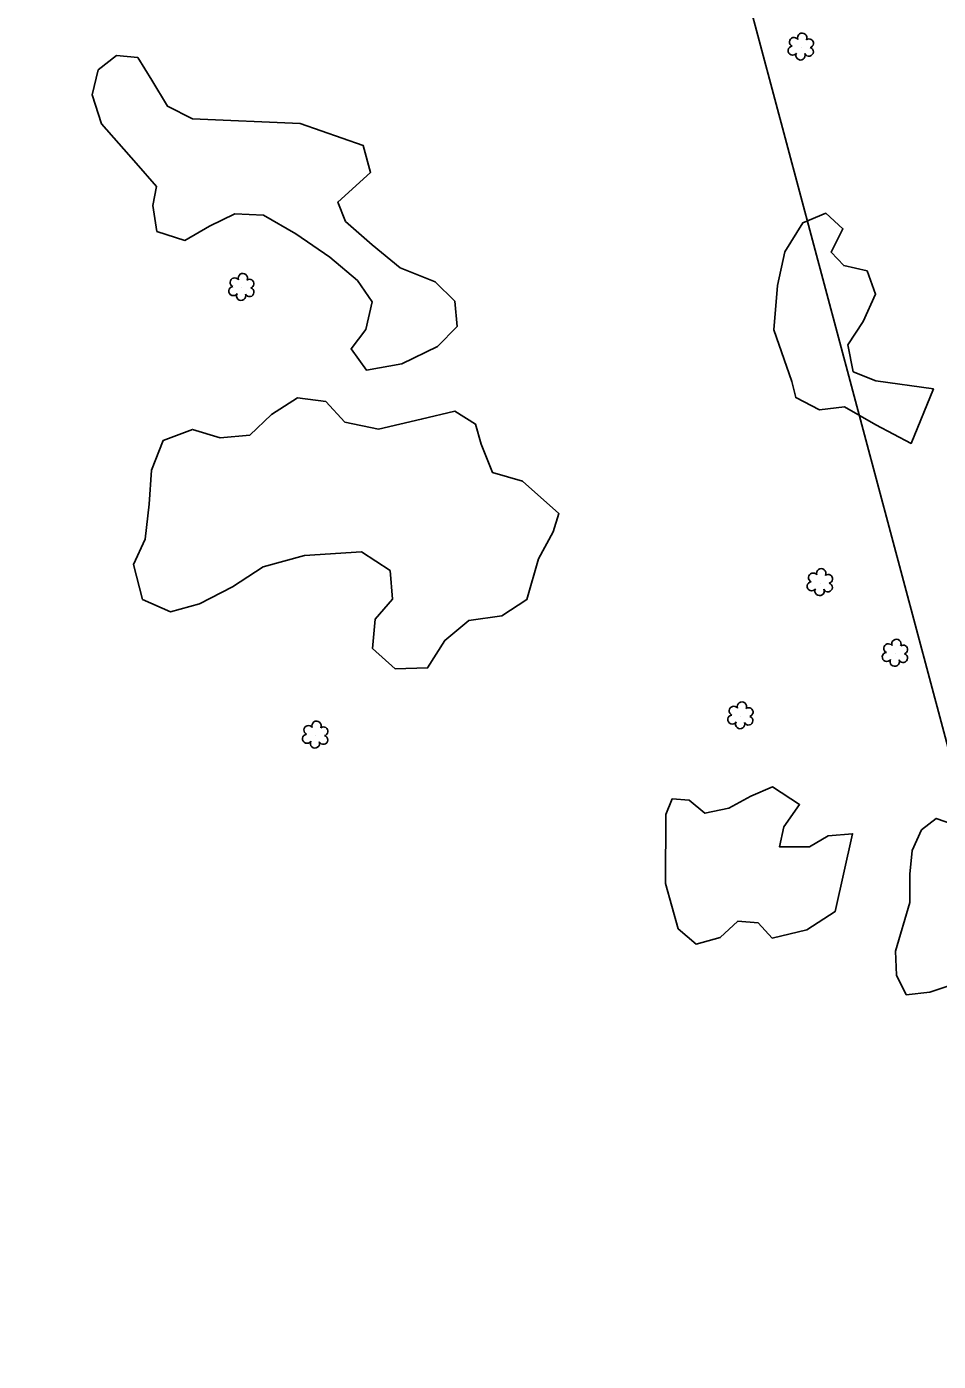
# Model space of a CAD drawing. Extents: x 3040896 to 3051146, y 687568 to 732976.
# Drawn here: x 3042800.8 to 3042993.2, y 726425.4 to 726707 of the extents above; entities that cross this region are included whole.
import ezdxf

# ---------------------------------------------------------------- set-up
doc = ezdxf.new("R2010")
doc.units = 0
for name, color, linetype in [('Exist Horizontal Alignment', 7, 'Continuous'), ('Exist Right of Way Easement Line', 7, 'Continuous'), ('Exist Right of Way Line', 7, 'Continuous'), ('Exist Vegetation Hedge Row', 7, 'Continuous'), ('Exist Vegetation Shrub CELL', 7, 'Continuous')]:
    doc.layers.add(name, color=color, linetype=linetype)

msp = doc.modelspace()

# ---------------------------------------------------------------- linework, layer by layer
at = {"layer": 'Exist Horizontal Alignment'}
msp.add_arc((3032072.31, 723599.48), 11460.29, 11.935278, 19.906775, dxfattribs=at)
at = {"layer": 'Exist Right of Way Easement Line'}
msp.add_line((3043001.36, 726531.89), (3042924.15, 726821.18), dxfattribs=at)
at = {"layer": 'Exist Right of Way Line'}
for radius in [11510.29, 11410.29]:
    msp.add_arc((3032072.31, 723599.48), radius, 11.935278, 19.906775, dxfattribs=at)
at = {"layer": 'Exist Vegetation Hedge Row'}
for points in [[(3042823.94, 726678.25), (3042816.57, 726686.55), (3042814.63, 726692.62), (3042815.87, 726697.91), (3042819.73, 726700.98), (3042824.23, 726700.51), (3042827.24, 726695.76), (3042830.5, 726690.25), (3042835.77, 726687.58), (3042858.49, 726686.62), (3042871.83, 726681.95), (3042873.39, 726676.29), (3042866.47, 726670.03), (3042868.1, 726665.94), (3042873.69, 726661), (3042879.64, 726656.13), (3042887.03, 726653.21), (3042891.14, 726649.12), (3042891.69, 726643.78), (3042887.51, 726639.55), (3042879.96, 726635.88), (3042872.54, 726634.51), (3042869.26, 726639.04), (3042872.37, 726643.13), (3042873.7, 726648.94), (3042870.63, 726653.44), (3042864.77, 726658.41), (3042857.58, 726663.31), (3042850.8, 726667.27), (3042844.72, 726667.55), (3042839.36, 726664.95), (3042834.17, 726661.92), (3042828.3, 726663.81), (3042827.4, 726669.3), (3042828.2, 726673.31), (3042823.94, 726678.25)], [(3042823.94, 726678.25), (3042816.57, 726686.55), (3042814.63, 726692.62), (3042815.87, 726697.91), (3042819.73, 726700.98), (3042824.23, 726700.51), (3042827.24, 726695.76), (3042830.5, 726690.25), (3042835.77, 726687.58), (3042858.49, 726686.62), (3042871.83, 726681.95), (3042873.39, 726676.29), (3042866.47, 726670.03), (3042868.1, 726665.94), (3042873.69, 726661), (3042879.64, 726656.13), (3042887.03, 726653.21), (3042891.14, 726649.12), (3042891.69, 726643.78), (3042887.51, 726639.55), (3042879.96, 726635.88), (3042872.54, 726634.51), (3042869.26, 726639.04), (3042872.37, 726643.13), (3042873.7, 726648.94), (3042870.63, 726653.44), (3042864.77, 726658.41), (3042857.58, 726663.31), (3042850.8, 726667.27), (3042844.72, 726667.55), (3042839.36, 726664.95), (3042834.17, 726661.92), (3042828.3, 726663.81), (3042827.4, 726669.3), (3042828.2, 726673.31), (3042823.94, 726678.25)], [(3042962.27, 726632.18), (3042958.5, 726643.08), (3042959.24, 726652.41), (3042960.8, 726659.53), (3042964.62, 726665.64), (3042969.49, 726667.65), (3042973.07, 726664.4), (3042970.58, 726659.42), (3042973.24, 726656.6), (3042978.16, 726655.49), (3042979.95, 726650.61), (3042977.31, 726644.83), (3042974.09, 726639.86), (3042975.26, 726634.22), (3042980.05, 726632.32), (3042992.17, 726630.58), (3042987.47, 726619.08), (3042980.04, 726622.97), (3042973.38, 726626.79), (3042968.12, 726626.19), (3042963.1, 726628.75), (3042962.27, 726632.18)], [(3042962.27, 726632.18), (3042958.5, 726643.08), (3042959.24, 726652.41), (3042960.8, 726659.53), (3042964.62, 726665.64), (3042969.49, 726667.65), (3042973.07, 726664.4), (3042970.58, 726659.42), (3042973.24, 726656.6), (3042978.16, 726655.49), (3042979.95, 726650.61), (3042977.31, 726644.83), (3042974.09, 726639.86), (3042975.26, 726634.22), (3042980.05, 726632.32), (3042992.17, 726630.58), (3042987.47, 726619.08), (3042980.04, 726622.97), (3042973.38, 726626.79), (3042968.12, 726626.19), (3042963.1, 726628.75), (3042962.27, 726632.18)], [(3042908.8, 726594.7), (3042906.37, 726586.12), (3042901.11, 726582.69), (3042894.09, 726581.72), (3042889.05, 726577.5), (3042885.43, 726571.69), (3042878.56, 726571.51), (3042873.78, 726575.83), (3042874.35, 726581.99), (3042878.04, 726586.18), (3042877.49, 726592.23), (3042871.45, 726596.17), (3042859.47, 726595.46), (3042850.68, 726593.04), (3042844.27, 726588.78), (3042837.29, 726585.24), (3042831.13, 726583.55), (3042825.28, 726586.16), (3042823.32, 726593.54), (3042825.78, 726598.84), (3042826.64, 726606.27), (3042827.13, 726613.41), (3042829.64, 726619.72), (3042835.82, 726622.04), (3042841.67, 726620.24), (3042847.89, 726620.85), (3042852.44, 726625.17), (3042857.95, 726628.67), (3042863.93, 726627.93), (3042867.94, 726623.59), (3042875.05, 726622.09), (3042884.08, 726624.19), (3042891.2, 726625.89), (3042895.53, 726623.16), (3042896.73, 726618.91), (3042899.12, 726612.92), (3042905.48, 726611.14), (3042913.13, 726604.29), (3042911.93, 726600.45), (3042908.8, 726594.7)], [(3042908.8, 726594.7), (3042906.37, 726586.12), (3042901.11, 726582.69), (3042894.09, 726581.72), (3042889.05, 726577.5), (3042885.43, 726571.69), (3042878.56, 726571.51), (3042873.78, 726575.83), (3042874.35, 726581.99), (3042878.04, 726586.18), (3042877.49, 726592.23), (3042871.45, 726596.17), (3042859.47, 726595.46), (3042850.68, 726593.04), (3042844.27, 726588.78), (3042837.29, 726585.24), (3042831.13, 726583.55), (3042825.28, 726586.16), (3042823.32, 726593.54), (3042825.78, 726598.84), (3042826.64, 726606.27), (3042827.13, 726613.41), (3042829.64, 726619.72), (3042835.82, 726622.04), (3042841.67, 726620.24), (3042847.89, 726620.85), (3042852.44, 726625.17), (3042857.95, 726628.67), (3042863.93, 726627.93), (3042867.94, 726623.59), (3042875.05, 726622.09), (3042884.08, 726624.19), (3042891.2, 726625.89), (3042895.53, 726623.16), (3042896.73, 726618.91), (3042899.12, 726612.92), (3042905.48, 726611.14), (3042913.13, 726604.29), (3042911.93, 726600.45), (3042908.8, 726594.7)], [(3042935.6, 726526.19), (3042935.68, 726540.79), (3042937.01, 726544.06), (3042940.61, 726543.82), (3042943.96, 726541.03), (3042948.97, 726542.1), (3042953.63, 726544.65), (3042958.24, 726546.62), (3042963.92, 726542.84), (3042960.63, 726538.16), (3042959.71, 726533.91), (3042966.01, 726533.93), (3042969.99, 726536.28), (3042975.11, 726536.71), (3042971.42, 726520.29), (3042965.48, 726516.41), (3042958.17, 726514.69), (3042955.15, 726517.88), (3042950.89, 726518.23), (3042947.17, 726514.84), (3042942.11, 726513.4), (3042938.29, 726516.66), (3042935.6, 726526.19)], [(3042935.6, 726526.19), (3042935.68, 726540.79), (3042937.01, 726544.06), (3042940.61, 726543.82), (3042943.96, 726541.03), (3042948.97, 726542.1), (3042953.63, 726544.65), (3042958.24, 726546.62), (3042963.92, 726542.84), (3042960.63, 726538.16), (3042959.71, 726533.91), (3042966.01, 726533.93), (3042969.99, 726536.28), (3042975.11, 726536.71), (3042971.42, 726520.29), (3042965.48, 726516.41), (3042958.17, 726514.69), (3042955.15, 726517.88), (3042950.89, 726518.23), (3042947.17, 726514.84), (3042942.11, 726513.4), (3042938.29, 726516.66), (3042935.6, 726526.19)], [(3042996.92, 726505.08), (3042991.41, 726503.27), (3042986.44, 726502.74), (3042984.38, 726506.84), (3042984.19, 726511.92), (3042987.21, 726522.17), (3042987.19, 726528.2), (3042987.69, 726533.14), (3042989.66, 726537.52), (3042992.78, 726539.94), (3042996.22, 726538.71)], [(3042996.92, 726505.08), (3042991.41, 726503.27), (3042986.44, 726502.74), (3042984.38, 726506.84), (3042984.19, 726511.92), (3042987.21, 726522.17), (3042987.19, 726528.2), (3042987.69, 726533.14), (3042989.66, 726537.52), (3042992.78, 726539.94), (3042996.22, 726538.71)]]:
    msp.add_lwpolyline(points, dxfattribs=at)
at = {"layer": 'Exist Vegetation Shrub CELL'}
for p, q in [((3042964.25, 726702.66), (3042964.25, 726702.66)), ((3042964.25, 726702.66), (3042964.25, 726702.66)), ((3042846.19, 726651.92), (3042846.19, 726651.92)), ((3042846.19, 726651.92), (3042846.19, 726651.92)), ((3042968.27, 726589.62), (3042968.27, 726589.62)), ((3042968.27, 726589.62), (3042968.27, 726589.62)), ((3042984.13, 726574.71), (3042984.13, 726574.71)), ((3042984.13, 726574.71), (3042984.13, 726574.71)), ((3042951.51, 726561.51), (3042951.51, 726561.51)), ((3042951.51, 726561.51), (3042951.51, 726561.51)), ((3042861.77, 726557.45), (3042861.77, 726557.45)), ((3042861.77, 726557.45), (3042861.77, 726557.45))]:
    msp.add_line(p, q, dxfattribs=at)
for centre, radius, start, end in [((3042964.48, 726704.7), 0.99, 334.8391, 200.4717), ((3042964.48, 726704.7), 0.99, 334.8391, 200.4717), ((3042962.45, 726701.96), 0.955, 95.1099, 327.9534), ((3042962.45, 726701.96), 0.955, 95.1099, 327.9534), ((3042962.77, 726703.79), 0.968, 35.8908, 245.4216), ((3042962.77, 726703.79), 0.968, 35.8908, 245.4216), ((3042965.89, 726701.74), 0.937, 204.9913, 73.4601), ((3042965.89, 726701.74), 0.937, 204.9913, 73.4601), ((3042965.92, 726703.53), 0.929, 284.4567, 126.0861), ((3042965.92, 726703.53), 0.929, 284.4567, 126.0861), ((3042964.12, 726700.98), 0.984, 151.2797, 21.387), ((3042964.12, 726700.98), 0.984, 151.2797, 21.387), ((3042846.42, 726653.97), 0.99, 334.8391, 200.4717), ((3042846.42, 726653.97), 0.99, 334.8391, 200.4717), ((3042844.39, 726651.22), 0.955, 95.1099, 327.9534), ((3042844.39, 726651.22), 0.955, 95.1099, 327.9534), ((3042844.7, 726653.05), 0.968, 35.8908, 245.4216), ((3042844.7, 726653.05), 0.968, 35.8908, 245.4216), ((3042847.82, 726651), 0.937, 204.9913, 73.4601), ((3042847.82, 726651), 0.937, 204.9913, 73.4601), ((3042847.86, 726652.79), 0.929, 284.4567, 126.0861), ((3042847.86, 726652.79), 0.929, 284.4567, 126.0861), ((3042846.06, 726650.24), 0.984, 151.2797, 21.387), ((3042846.06, 726650.24), 0.984, 151.2797, 21.387), ((3042968.5, 726591.66), 0.99, 334.8391, 200.4717), ((3042968.5, 726591.66), 0.99, 334.8391, 200.4717), ((3042966.47, 726588.92), 0.955, 95.1099, 327.9534), ((3042966.47, 726588.92), 0.955, 95.1099, 327.9534), ((3042966.78, 726590.75), 0.968, 35.8908, 245.4216), ((3042966.78, 726590.75), 0.968, 35.8908, 245.4216), ((3042969.9, 726588.69), 0.937, 204.9913, 73.4601), ((3042969.9, 726588.69), 0.937, 204.9913, 73.4601), ((3042969.94, 726590.49), 0.929, 284.4567, 126.0861), ((3042969.94, 726590.49), 0.929, 284.4567, 126.0861), ((3042968.14, 726587.94), 0.984, 151.2797, 21.387), ((3042968.14, 726587.94), 0.984, 151.2797, 21.387), ((3042982.65, 726575.83), 0.968, 35.8908, 245.4216), ((3042982.65, 726575.83), 0.968, 35.8908, 245.4216), ((3042984.36, 726576.75), 0.99, 334.8391, 200.4717), ((3042984.36, 726576.75), 0.99, 334.8391, 200.4717), ((3042985.81, 726575.58), 0.929, 284.4567, 126.0861), ((3042985.81, 726575.58), 0.929, 284.4567, 126.0861), ((3042982.33, 726574), 0.955, 95.1099, 327.9534), ((3042982.33, 726574), 0.955, 95.1099, 327.9534), ((3042984, 726573.02), 0.984, 151.2797, 21.387), ((3042984, 726573.02), 0.984, 151.2797, 21.387), ((3042985.77, 726573.78), 0.937, 204.9913, 73.4601), ((3042985.77, 726573.78), 0.937, 204.9913, 73.4601), ((3042951.74, 726563.55), 0.99, 334.8391, 200.4717), ((3042951.74, 726563.55), 0.99, 334.8391, 200.4717), ((3042949.71, 726560.81), 0.955, 95.1099, 327.9534), ((3042949.71, 726560.81), 0.955, 95.1099, 327.9534), ((3042950.03, 726562.64), 0.968, 35.8908, 245.4216), ((3042950.03, 726562.64), 0.968, 35.8908, 245.4216), ((3042953.15, 726560.58), 0.937, 204.9913, 73.4601), ((3042953.15, 726560.58), 0.937, 204.9913, 73.4601), ((3042953.18, 726562.38), 0.929, 284.4567, 126.0861), ((3042953.18, 726562.38), 0.929, 284.4567, 126.0861), ((3042860.29, 726558.57), 0.968, 35.8908, 245.4216), ((3042860.29, 726558.57), 0.968, 35.8908, 245.4216), ((3042862, 726559.49), 0.99, 334.8391, 200.4717), ((3042862, 726559.49), 0.99, 334.8391, 200.4717), ((3042863.44, 726558.31), 0.929, 284.4567, 126.0861), ((3042863.44, 726558.31), 0.929, 284.4567, 126.0861), ((3042951.38, 726559.83), 0.984, 151.2797, 21.387), ((3042951.38, 726559.83), 0.984, 151.2797, 21.387), ((3042859.97, 726556.74), 0.955, 95.1099, 327.9534), ((3042859.97, 726556.74), 0.955, 95.1099, 327.9534), ((3042861.64, 726555.76), 0.984, 151.2797, 21.387), ((3042861.64, 726555.76), 0.984, 151.2797, 21.387), ((3042863.41, 726556.52), 0.937, 204.9913, 73.4601), ((3042863.41, 726556.52), 0.937, 204.9913, 73.4601)]:
    msp.add_arc(centre, radius, start, end, dxfattribs=at)

doc.saveas('drawing.dxf')
